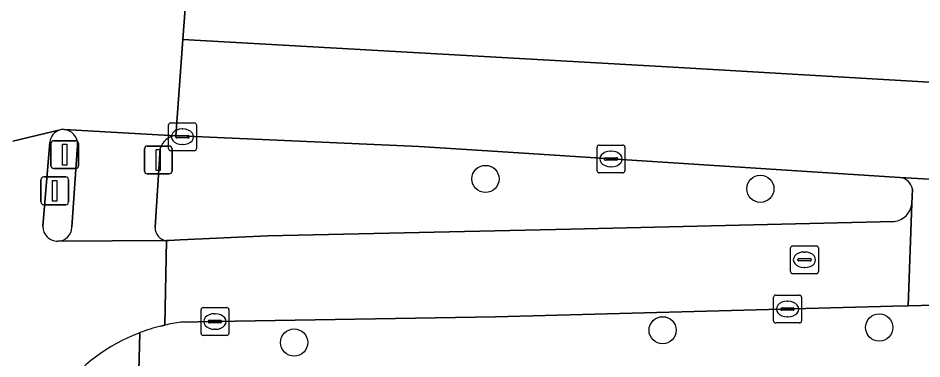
# Model space of a CAD drawing. Extents: x 160806 to 161707, y 383696 to 384148.
# Drawn here: x 161254.69 to 161287.17, y 384109.75 to 384122 of the extents above; entities that cross this region are included whole.
import ezdxf

# ---------------------------------------------------------------- set-up
doc = ezdxf.new("R2010")
doc.units = 0
for name, color, linetype in [('IMGEO_Boom', 7, 'Continuous'), ('IMGEO_Drukknoppaal', 7, 'Continuous'), ('IMGEO_Fietspad_gesloten', 7, 'Continuous'), ('IMGEO_Fietspad_open', 7, 'Continuous'), ('IMGEO_Kolk', 7, 'Continuous'), ('IMGEO_Rijbaan_lokaal_gesloten', 7, 'Continuous'), ('IMGEO_Rioolput', 7, 'Continuous'), ('IMGEO_Verkeerseiland_gesloten', 7, 'Continuous'), ('IMGEO_Verkeerseiland_open', 7, 'Continuous'), ('IMGEO_Verkeersregelinstallatiepaal', 7, 'Continuous'), ('IMGEO_Voetpad_open', 7, 'Continuous')]:
    doc.layers.add(name, color=color, linetype=linetype)

msp = doc.modelspace()

# ---------------------------------------------------------------- linework, layer by layer
at = {"layer": 'IMGEO_Boom'}
for centre in [(161271.485, 384116.22), (161281.364, 384115.868), (161277.853, 384110.781), (161285.637, 384110.882), (161264.611, 384110.34)]:
    msp.add_circle(centre, 0.489, dxfattribs=at)
at = {"layer": 'IMGEO_Drukknoppaal'}
for p, q in [((161255.614, 384116.292), (161256.404, 384116.292)), ((161256.404, 384116.292), (161255.614, 384116.292)), ((161255.514, 384115.392), (161255.514, 384116.192)), ((161255.514, 384116.192), (161255.514, 384115.392)), ((161256.504, 384116.192), (161256.504, 384115.392)), ((161256.504, 384115.392), (161256.504, 384116.192)), ((161256.404, 384115.292), (161255.614, 384115.292)), ((161255.614, 384115.292), (161256.404, 384115.292))]:
    msp.add_line(p, q, dxfattribs=at)
msp.add_lwpolyline([(161255.934, 384116.167), (161256.084, 384116.167), (161256.084, 384115.417), (161255.934, 384115.417), (161255.934, 384116.167)], dxfattribs=at)
for centre, start, end in [((161255.614, 384116.192), 90, 180), ((161255.614, 384116.192), 90, 180), ((161256.404, 384116.192), 0, 90), ((161256.404, 384116.192), 360, 90), ((161255.614, 384115.392), 180, 270), ((161255.614, 384115.392), 180, 270), ((161256.404, 384115.392), 270, 0), ((161256.404, 384115.392), 270, 0)]:
    msp.add_arc(centre, 0.1, start, end, dxfattribs=at)
at = {"layer": 'IMGEO_Fietspad_gesloten'}
for points in [[(161260.539, 384111.068), (161261.771, 384111.097), (161271.848, 384111.268), (161286.13, 384111.645), (161286.671, 384111.658), (161286.809, 384115.322)], [(161286.173, 384114.696), (161274.538, 384114.419), (161263.667, 384114.177), (161260.511, 384114.03), (161260.106, 384114.011), (161260.027, 384114.01), (161259.963, 384110.966)]]:
    msp.add_lwpolyline(points, dxfattribs=at)
for centre, radius, start, end in [((161286.106, 384115.4), 0.708, 275.4568, 353.6352), ((161261.449, 384104.254), 6.874, 97.6035, 102.4806)]:
    msp.add_arc(centre, radius, start, end, dxfattribs=at)
at = {"layer": 'IMGEO_Fietspad_open'}
for points in [[(161256.2, 384117.983), (161254.502, 384117.572)], [(161255.583, 384114.511), (161255.828, 384117.538)], [(161259.821, 384110.932), (161259.963, 384110.966), (161260.027, 384114.01), (161256.115, 384113.984)]]:
    msp.add_lwpolyline(points, dxfattribs=at)
for centre, radius, start, end in [((161256.339, 384117.489), 0.513, 105.6926, 174.5192), ((161256.107, 384114.508), 0.524, 179.6509, 270.8901), ((161261.418, 384104.512), 6.616, 103.9729, 110.8387), ((161261.396, 384104.574), 6.549, 110.8489, 174.1238)]:
    msp.add_arc(centre, radius, start, end, dxfattribs=at)
at = {"layer": 'IMGEO_Kolk'}
for p, q in [((161260.173, 384118.236), (161261.025, 384118.236)), ((161260.098, 384117.31), (161260.098, 384118.162)), ((161260.586, 384118.016), (161260.611, 384118.016)), ((161261.099, 384118.162), (161261.099, 384117.31)), ((161260.357, 384117.73), (161260.357, 384117.742)), ((161260.795, 384117.693), (161260.397, 384117.693)), ((161260.4, 384117.779), (161260.798, 384117.779)), ((161260.841, 384117.742), (161260.841, 384117.73)), ((161261.025, 384117.236), (161260.173, 384117.236)), ((161260.609, 384117.456), (161260.584, 384117.456)), ((161275.496, 384116.513), (161275.496, 384117.365)), ((161275.571, 384117.439), (161276.423, 384117.439)), ((161276.497, 384117.365), (161276.497, 384116.513)), ((161275.755, 384116.933), (161275.755, 384116.945)), ((161275.798, 384116.982), (161276.196, 384116.982)), ((161275.984, 384117.219), (161276.009, 384117.219)), ((161276.239, 384116.945), (161276.239, 384116.933)), ((161276.193, 384116.896), (161275.795, 384116.896)), ((161276.007, 384116.659), (161275.982, 384116.659)), ((161276.423, 384116.439), (161275.571, 384116.439)), ((161281.917, 384112.043), (161282.769, 384112.043)), ((161281.842, 384111.117), (161281.842, 384111.969)), ((161282.33, 384111.823), (161282.355, 384111.823)), ((161282.843, 384111.969), (161282.843, 384111.117)), ((161261.266, 384110.67), (161261.266, 384111.522)), ((161261.341, 384111.596), (161262.193, 384111.596)), ((161262.267, 384111.522), (161262.267, 384110.67)), ((161282.101, 384111.537), (161282.101, 384111.549)), ((161282.539, 384111.5), (161282.141, 384111.5)), ((161282.144, 384111.586), (161282.542, 384111.586)), ((161282.585, 384111.549), (161282.585, 384111.537)), ((161261.525, 384111.09), (161261.525, 384111.102)), ((161261.568, 384111.139), (161261.966, 384111.139)), ((161261.754, 384111.376), (161261.779, 384111.376)), ((161262.009, 384111.102), (161262.009, 384111.09)), ((161282.353, 384111.263), (161282.328, 384111.263)), ((161261.963, 384111.053), (161261.565, 384111.053)), ((161261.777, 384110.816), (161261.752, 384110.816)), ((161282.769, 384111.043), (161281.917, 384111.043)), ((161262.193, 384110.596), (161261.341, 384110.596))]:
    msp.add_line(p, q, dxfattribs=at)
for points in [[(161260.173, 384118.236), (161261.025, 384118.236)], [(161260.098, 384117.31), (161260.098, 384118.162)], [(161261.099, 384118.162), (161261.099, 384117.31)], [(161261.025, 384117.236), (161260.173, 384117.236)], [(161275.496, 384116.513), (161275.496, 384117.365)], [(161275.571, 384117.439), (161276.423, 384117.439)], [(161276.497, 384117.365), (161276.497, 384116.513)], [(161276.423, 384116.439), (161275.571, 384116.439)], [(161281.917, 384112.043), (161282.769, 384112.043)], [(161281.842, 384111.117), (161281.842, 384111.969)], [(161282.843, 384111.969), (161282.843, 384111.117)], [(161261.266, 384110.67), (161261.266, 384111.522)], [(161261.341, 384111.596), (161262.193, 384111.596)], [(161262.267, 384111.522), (161262.267, 384110.67)], [(161282.769, 384111.043), (161281.917, 384111.043)], [(161262.193, 384110.596), (161261.341, 384110.596)]]:
    msp.add_lwpolyline(points, dxfattribs=at)
for centre, radius, start, end in [((161260.175, 384118.16), 0.0765, 91.552, 178.448), ((161260.175, 384118.16), 0.0765, 91.552, 178.448), ((161261.023, 384118.16), 0.0765, 1.552, 88.448), ((161261.023, 384118.16), 0.0765, 1.552, 88.448), ((161260.397, 384117.739), 0.0403, 85.8775, 175.7526), ((161260.394, 384117.729), 0.0366, 178.938, 274.7102), ((161260.798, 384117.736), 0.043, 264.8664, 352.4533), ((161260.802, 384117.741), 0.0386, 1.7309, 96.639), ((161260.175, 384117.312), 0.0765, 181.552, 268.448), ((161260.175, 384117.312), 0.0765, 181.552, 268.448), ((161261.023, 384117.312), 0.0765, 271.552, 358.448), ((161261.023, 384117.312), 0.0765, 271.552, 358.448), ((161275.573, 384117.363), 0.0765, 91.552, 178.448), ((161275.573, 384117.363), 0.0765, 91.552, 178.448), ((161276.421, 384117.363), 0.0765, 1.552, 88.448), ((161276.421, 384117.363), 0.0765, 1.552, 88.448), ((161275.795, 384116.942), 0.0403, 85.8775, 175.7526), ((161275.792, 384116.932), 0.0366, 178.938, 274.7102), ((161276.196, 384116.939), 0.043, 264.8664, 352.4533), ((161276.2, 384116.944), 0.0386, 1.7309, 96.639), ((161275.573, 384116.515), 0.0765, 181.552, 268.448), ((161275.573, 384116.515), 0.0765, 181.552, 268.448), ((161276.421, 384116.515), 0.0765, 271.552, 358.448), ((161276.421, 384116.515), 0.0765, 271.552, 358.448), ((161281.919, 384111.967), 0.0765, 91.552, 178.448), ((161281.919, 384111.967), 0.0765, 91.552, 178.448), ((161282.767, 384111.967), 0.0765, 1.552, 88.448), ((161282.767, 384111.967), 0.0765, 1.552, 88.448), ((161261.343, 384111.52), 0.0765, 91.552, 178.448), ((161261.343, 384111.52), 0.0765, 91.552, 178.448), ((161262.191, 384111.52), 0.0765, 1.552, 88.448), ((161262.191, 384111.52), 0.0765, 1.552, 88.448), ((161282.141, 384111.546), 0.0403, 85.8775, 175.7526), ((161282.138, 384111.536), 0.0366, 178.938, 274.7102), ((161282.542, 384111.543), 0.043, 264.8664, 352.4533), ((161282.546, 384111.548), 0.0386, 1.7309, 96.639), ((161261.565, 384111.099), 0.0403, 85.8775, 175.7526), ((161261.562, 384111.089), 0.0366, 178.938, 274.7102), ((161261.966, 384111.096), 0.043, 264.8664, 352.4533), ((161261.97, 384111.101), 0.0386, 1.7309, 96.639), ((161281.919, 384111.119), 0.0765, 181.552, 268.448), ((161281.919, 384111.119), 0.0765, 181.552, 268.448), ((161282.767, 384111.119), 0.0765, 271.552, 358.448), ((161282.767, 384111.119), 0.0765, 271.552, 358.448), ((161261.343, 384110.672), 0.0765, 181.552, 268.448), ((161261.343, 384110.672), 0.0765, 181.552, 268.448), ((161262.191, 384110.672), 0.0765, 271.552, 358.448), ((161262.191, 384110.672), 0.0765, 271.552, 358.448)]:
    msp.add_arc(centre, radius, start, end, dxfattribs=at)
for centre, major_axis, ratio, start_param, end_param in [((161260.585, 384117.736), (-0.387, 0.002), 0.722429, 4.712389, 7.853982), ((161260.61, 384117.736), (-0.39, 0.002), 0.717154, 1.570796, 4.712389), ((161275.983, 384116.939), (-0.387, 0.002), 0.722429, 4.712389, 7.853982), ((161276.008, 384116.939), (-0.39, 0.002), 0.717154, 1.570796, 4.712389), ((161282.329, 384111.543), (-0.387, 0.002), 0.722429, 4.712389, 7.853982), ((161282.354, 384111.543), (-0.39, 0.002), 0.717154, 1.570796, 4.712389), ((161261.753, 384111.096), (-0.387, 0.002), 0.722429, 4.712389, 7.853982), ((161261.778, 384111.096), (-0.39, 0.002), 0.717154, 1.570796, 4.712389)]:
    msp.add_ellipse(centre, major_axis=major_axis, ratio=ratio, start_param=start_param, end_param=end_param, dxfattribs=at)
at = {"layer": 'IMGEO_Rijbaan_lokaal_gesloten'}
for points in [[(161256.343, 384118.003), (161260.358, 384117.771), (161260.613, 384121.23), (161260.873, 384124.753), (161260.814, 384124.764), (161256.922, 384125.03), (161256.827, 384125.035), (161250.016, 384125.373), (161249.811, 384125.407)], [(161332.428, 384121.56), (161328.301, 384121.504), (161324.44, 384121.451), (161317.569, 384121.54), (161314.072, 384121.704), (161309.205, 384121.968), (161304.379, 384122.242), (161301.442, 384122.427), (161299.997, 384122.501), (161283.357, 384123.483), (161268.791, 384124.322), (161263.423, 384124.607), (161262.596, 384124.651), (161261.104, 384124.735), (161260.873, 384124.753), (161260.613, 384121.23), (161278.23, 384120.232), (161293.967, 384119.32), (161308.839, 384118.481), (161316.729, 384118.038), (161322.396, 384117.897), (161335.182, 384117.881)], [(161369.031, 384118.661), (161335.182, 384117.881), (161322.396, 384117.897), (161316.729, 384118.038), (161308.839, 384118.481), (161293.967, 384119.32), (161278.23, 384120.232), (161260.613, 384121.23), (161260.358, 384117.771), (161260.762, 384117.753), (161269.102, 384117.385), (161271.935, 384117.201), (161286.376, 384116.275), (161306.289, 384115.145), (161321.017, 384114.547), (161327.538, 384114.71), (161334.603, 384114.873), (161357.592, 384115.525), (161367.726, 384115.798)], [(161254.502, 384117.572), (161256.2, 384117.983)], [(161367.726, 384115.798), (161357.592, 384115.525), (161334.603, 384114.873), (161327.538, 384114.71), (161321.017, 384114.547), (161306.289, 384115.145), (161286.376, 384116.275)], [(161286.829, 384115.858), (161286.809, 384115.322), (161286.671, 384111.658), (161320.761, 384112.539), (161322.18, 384112.562), (161323.478, 384112.593), (161325.397, 384112.64), (161337.406, 384112.917), (161339.944, 384112.961), (161349.937, 384113.134), (161360.425, 384113.454), (161372.09, 384113.647), (161383.418, 384113.963), (161394.707, 384114.341), (161402.739, 384114.468), (161412.541, 384114.668), (161420.828, 384114.943), (161428.175, 384115.173), (161429.374, 384115.2), (161429.79, 384115.242), (161431.294, 384115.336), (161439.917, 384115.574), (161446.149, 384115.774)]]:
    msp.add_lwpolyline(points, dxfattribs=at)
for centre, radius, start, end in [((161256.343, 384117.481), 0.522, 90.0049, 105.9186), ((161286.324, 384115.764), 0.513, 10.4996, 84.2394)]:
    msp.add_arc(centre, radius, start, end, dxfattribs=at)
at = {"layer": 'IMGEO_Rioolput'}
for p, q in [((161282.449, 384112.888), (161282.449, 384113.74)), ((161282.524, 384113.814), (161283.376, 384113.814)), ((161283.45, 384113.74), (161283.45, 384112.888)), ((161282.751, 384113.357), (161283.149, 384113.357)), ((161282.937, 384113.594), (161282.962, 384113.594)), ((161282.708, 384113.308), (161282.708, 384113.32)), ((161283.146, 384113.271), (161282.748, 384113.271)), ((161282.96, 384113.034), (161282.935, 384113.034)), ((161283.192, 384113.32), (161283.192, 384113.308)), ((161283.376, 384112.814), (161282.524, 384112.814))]:
    msp.add_line(p, q, dxfattribs=at)
for points in [[(161282.449, 384112.888), (161282.449, 384113.74)], [(161282.524, 384113.814), (161283.376, 384113.814)], [(161283.45, 384113.74), (161283.45, 384112.888)], [(161283.376, 384112.814), (161282.524, 384112.814)]]:
    msp.add_lwpolyline(points, dxfattribs=at)
for centre, radius, start, end in [((161282.526, 384113.738), 0.0765, 91.552, 178.448), ((161282.526, 384113.738), 0.0765, 91.552, 178.448), ((161283.374, 384113.738), 0.0765, 1.552, 88.448), ((161283.374, 384113.738), 0.0765, 1.552, 88.448), ((161282.748, 384113.317), 0.0403, 85.8775, 175.7526), ((161283.153, 384113.319), 0.0386, 1.7309, 96.639), ((161282.745, 384113.307), 0.0366, 178.938, 274.7102), ((161283.149, 384113.314), 0.043, 264.8664, 352.4533), ((161282.526, 384112.89), 0.0765, 181.552, 268.448), ((161282.526, 384112.89), 0.0765, 181.552, 268.448), ((161283.374, 384112.89), 0.0765, 271.552, 358.448), ((161283.374, 384112.89), 0.0765, 271.552, 358.448)]:
    msp.add_arc(centre, radius, start, end, dxfattribs=at)
for centre, major_axis, ratio, start_param, end_param in [((161282.936, 384113.314), (-0.387, 0.002), 0.722429, 4.712389, 7.853982), ((161282.961, 384113.314), (-0.39, 0.002), 0.717154, 1.570796, 4.712389)]:
    msp.add_ellipse(centre, major_axis=major_axis, ratio=ratio, start_param=start_param, end_param=end_param, dxfattribs=at)
at = {"layer": 'IMGEO_Verkeerseiland_gesloten'}
for points in [[(161255.828, 384117.538), (161255.583, 384114.511)], [(161256.629, 384114.484), (161256.828, 384117.44)]]:
    msp.add_lwpolyline(points, dxfattribs=at)
for centre, radius, start, end in [((161256.339, 384117.489), 0.513, 105.6926, 174.5192), ((161256.343, 384117.481), 0.522, 90.0049, 105.9186), ((161256.287, 384117.465), 0.541, 357.3757, 84.1112), ((161256.107, 384114.508), 0.524, 179.6509, 270.8901), ((161256.106, 384114.507), 0.523, 270.9567, 357.4613)]:
    msp.add_arc(centre, radius, start, end, dxfattribs=at)
at = {"layer": 'IMGEO_Verkeerseiland_open'}
for points in [[(161286.376, 384116.275), (161271.935, 384117.201), (161269.102, 384117.385), (161260.762, 384117.753), (161260.358, 384117.771)], [(161259.801, 384117.31), (161259.613, 384114.484)], [(161286.809, 384115.322), (161286.829, 384115.858)], [(161260.027, 384114.01), (161260.106, 384114.011), (161260.511, 384114.03), (161263.667, 384114.177), (161274.538, 384114.419), (161286.173, 384114.696)]]:
    msp.add_lwpolyline(points, dxfattribs=at)
for centre, radius, start, end in [((161260.396, 384117.158), 0.614, 93.5711, 165.6545), ((161286.324, 384115.764), 0.513, 10.4996, 84.2394), ((161286.106, 384115.4), 0.708, 275.4568, 353.6352), ((161260.063, 384114.459), 0.451, 176.8363, 265.4327)]:
    msp.add_arc(centre, radius, start, end, dxfattribs=at)
at = {"layer": 'IMGEO_Verkeersregelinstallatiepaal'}
for p, q in [((161255.973, 384117.595), (161256.763, 384117.595)), ((161256.763, 384117.595), (161255.973, 384117.595)), ((161255.873, 384116.695), (161255.873, 384117.495)), ((161255.873, 384117.495), (161255.873, 384116.695)), ((161256.863, 384117.495), (161256.863, 384116.695)), ((161256.863, 384116.695), (161256.863, 384117.495)), ((161259.233, 384116.503), (161259.233, 384117.303)), ((161259.233, 384117.303), (161259.233, 384116.503)), ((161259.333, 384117.403), (161260.123, 384117.403)), ((161260.123, 384117.403), (161259.333, 384117.403)), ((161260.223, 384117.303), (161260.223, 384116.503)), ((161260.223, 384116.503), (161260.223, 384117.303)), ((161256.763, 384116.595), (161255.973, 384116.595)), ((161255.973, 384116.595), (161256.763, 384116.595)), ((161260.123, 384116.403), (161259.333, 384116.403)), ((161259.333, 384116.403), (161260.123, 384116.403))]:
    msp.add_line(p, q, dxfattribs=at)
for points in [[(161256.293, 384117.47), (161256.443, 384117.47), (161256.443, 384116.72), (161256.293, 384116.72), (161256.293, 384117.47)], [(161259.653, 384117.278), (161259.803, 384117.278), (161259.803, 384116.528), (161259.653, 384116.528), (161259.653, 384117.278)]]:
    msp.add_lwpolyline(points, dxfattribs=at)
for centre, start, end in [((161255.973, 384117.495), 90, 180), ((161255.973, 384117.495), 90, 180), ((161256.763, 384117.495), 0, 90), ((161256.763, 384117.495), 360, 90), ((161259.333, 384117.303), 90, 180), ((161259.333, 384117.303), 90, 180), ((161260.123, 384117.303), 0, 90), ((161260.123, 384117.303), 360, 90), ((161255.973, 384116.695), 180, 270), ((161255.973, 384116.695), 180, 270), ((161256.763, 384116.695), 270, 0), ((161256.763, 384116.695), 270, 0), ((161259.333, 384116.503), 180, 270), ((161259.333, 384116.503), 180, 270), ((161260.123, 384116.503), 270, 0), ((161260.123, 384116.503), 270, 0)]:
    msp.add_arc(centre, 0.1, start, end, dxfattribs=at)
at = {"layer": 'IMGEO_Voetpad_open'}
for points in [[(161260.358, 384117.771), (161256.343, 384118.003)], [(161256.828, 384117.44), (161256.629, 384114.484)], [(161259.613, 384114.484), (161259.801, 384117.31)], [(161256.115, 384113.984), (161260.027, 384114.01)], [(161259.065, 384110.695), (161258.847, 384102.418), (161260.585, 384102.422), (161262.672, 384102.459), (161262.558, 384106.352), (161282.045, 384106.835), (161313.182, 384107.728), (161314.549, 384107.768), (161314.552, 384108.442), (161319.525, 384108.597), (161319.553, 384107.829), (161319.685, 384107.837), (161319.703, 384107.501), (161323.138, 384107.633), (161323.132, 384107.873), (161323.131, 384107.924), (161323.417, 384107.937), (161323.578, 384107.946), (161323.571, 384108.291), (161323.478, 384112.593)], [(161323.478, 384112.593), (161322.18, 384112.562), (161320.761, 384112.539), (161286.671, 384111.658), (161286.13, 384111.645), (161271.848, 384111.268), (161261.771, 384111.097), (161260.539, 384111.068)], [(161259.963, 384110.966), (161259.821, 384110.932)], [(161257.08, 384077.576), (161258.847, 384102.418), (161259.065, 384110.695)]]:
    msp.add_lwpolyline(points, dxfattribs=at)
for centre, radius, start, end in [((161256.287, 384117.465), 0.541, 357.3757, 84.1112), ((161260.396, 384117.158), 0.614, 93.5711, 165.6545), ((161256.106, 384114.507), 0.523, 270.9567, 357.4613), ((161260.063, 384114.459), 0.451, 176.8363, 265.4327), ((161261.449, 384104.254), 6.874, 97.6035, 102.4806), ((161261.418, 384104.512), 6.616, 103.9729, 110.8387), ((161261.396, 384104.574), 6.549, 110.8489, 174.1238)]:
    msp.add_arc(centre, radius, start, end, dxfattribs=at)

doc.saveas('drawing.dxf')
